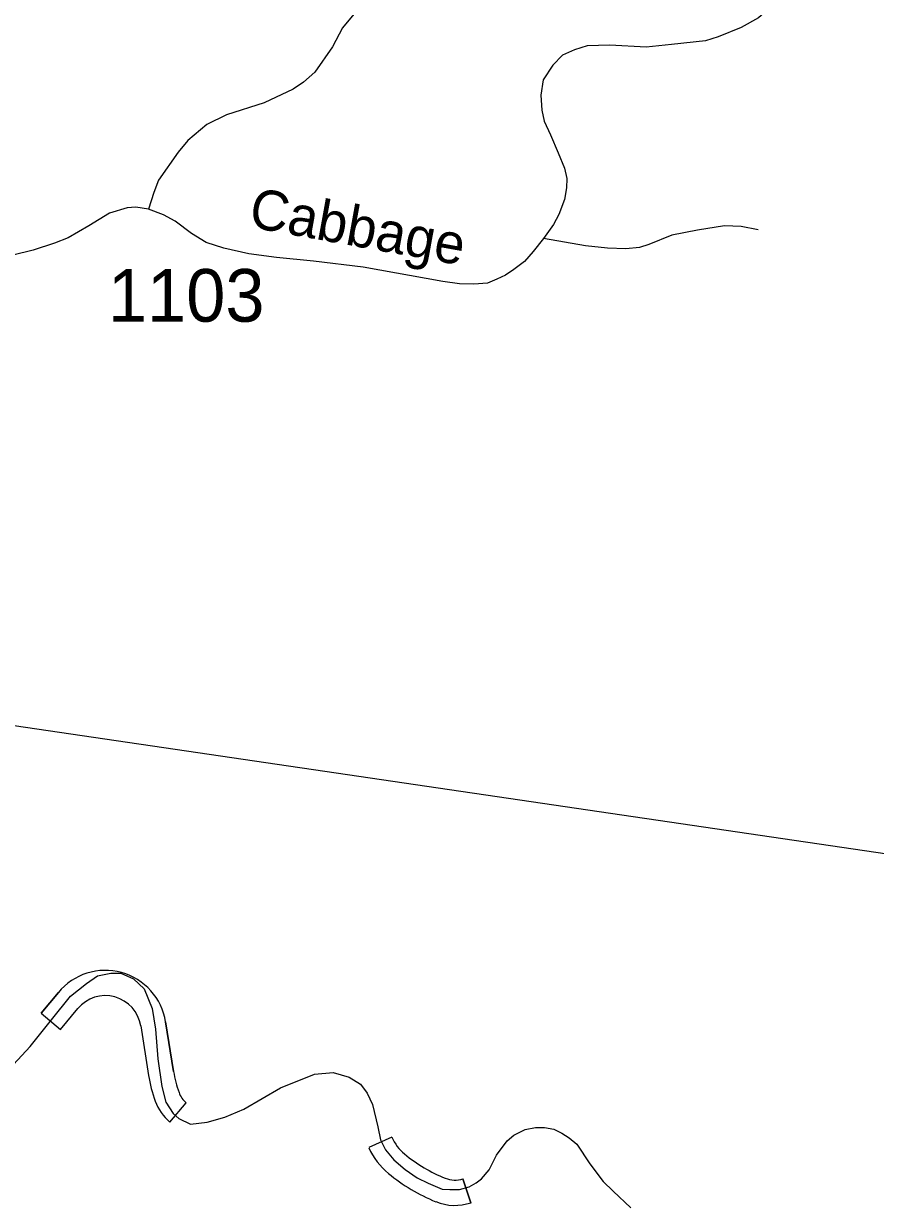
# Model space of a CAD drawing. Extents: x 990631 to 1056237, y 535999 to 585651.
# Drawn here: x 1006290 to 1008312, y 552028 to 554837 of the extents above; entities that cross this region are included whole.
import ezdxf

# ---------------------------------------------------------------- set-up
doc = ezdxf.new("R2010")
doc.units = 0
for name, color, linetype in [('Exist Road Non-System Type 51', 7, 'Continuous'), ('Exist Road Primary US Attributed', 7, 'Continuous'), ('Exist Road Secondary Type 51 Attributed', 7, 'Continuous'), ('Exist Road Secondary Type 51 Label', 7, 'Continuous'), ('Exist Road Secondary Type 51 Number Label', 7, 'Continuous'), ('Old_Level_2', 7, 'Continuous'), ('Scratch_Level_6', 7, 'Continuous')]:
    doc.layers.add(name, color=color, linetype=linetype)

msp = doc.modelspace()

# ---------------------------------------------------------------- linework, layer by layer
at = {"layer": 'Exist Road Non-System Type 51'}
for points in [[(1007150.2, 554859.9), (1007140.4, 554866.3), (1007134.4, 554870.5), (1007122.7, 554872.9), (1007112.7, 554873.3), (1007102.7, 554873.7), (1007092.5, 554871.9), (1007084.4, 554870.3), (1007078.3, 554864.4), (1007047.1, 554827.4), (1007023.6, 554782.3), (1006981.4, 554721.5), (1006954.7, 554698.4), (1006930.2, 554681.3), (1006860.9, 554649.5), (1006771.9, 554620.5), (1006725.2, 554598), (1006679.8, 554559.5), (1006656.9, 554532.2), (1006610.7, 554465.7), (1006599.7, 554436.1), (1006586.3, 554396.6)], [(1008033.8, 554348.1), (1007993.9, 554355.5), (1007953.9, 554357), (1007889.5, 554347), (1007829, 554335.1), (1007774.4, 554312.8), (1007752, 554305.6), (1007720, 554302.7), (1007676, 554304.1), (1007624.1, 554309.8), (1007524.6, 554327.2)]]:
    msp.add_lwpolyline(points, dxfattribs=at)
at = {"layer": 'Exist Road Primary US Attributed'}
for points in [[(1006235.8, 552334.5), (1006306, 552410), (1006356.1, 552473), (1006401.2, 552528.8), (1006439.3, 552559.6), (1006465.7, 552577.6), (1006497.3, 552583.8), (1006521, 552583.8), (1006550.8, 552570.6), (1006576.2, 552546.9), (1006595.4, 552500), (1006603.5, 552450.6), (1006609.2, 552380.4), (1006618.4, 552314.9), (1006627.8, 552277.6), (1006644.9, 552251.1), (1006658.5, 552238.6), (1006686, 552225.6), (1006726.2, 552230.1), (1006767.5, 552242.4), (1006812.7, 552261.4), (1006899.9, 552311.7), (1006980.7, 552344.2)], [(1006980.7, 552344.2), (1007025.3, 552347.7), (1007063.3, 552337.3), (1007089.7, 552320.1), (1007105.8, 552299.4), (1007118.4, 552271.8), (1007131.1, 552219.5), (1007137.7, 552187.9), (1007149.1, 552164.2), (1007169.2, 552141), (1007196.3, 552118), (1007224.5, 552098.4), (1007250.6, 552085.5), (1007283.8, 552071), (1007301.8, 552070.4), (1007325.3, 552070.6), (1007348.2, 552076.4), (1007364.6, 552085.9), (1007376.9, 552095.9), (1007395.5, 552117.3), (1007412.7, 552152.2), (1007437.7, 552186.2), (1007453.5, 552199.3), (1007480.5, 552213.1), (1007505.3, 552217.8), (1007526.5, 552217.7), (1007549.2, 552213.4), (1007567.9, 552203.9), (1007585.1, 552193.2), (1007603.5, 552178.3), (1007634.5, 552131.5), (1007666.2, 552089.3), (1007689.6, 552066.4), (1007731.6, 552026.5)]]:
    msp.add_lwpolyline(points, dxfattribs=at)
at = {"layer": 'Exist Road Secondary Type 51 Attributed'}
for points in [[(1008355.8, 555782.5), (1008274.3, 555503.1), (1008200.1, 555255.3), (1008150.6, 555090.8), (1008123.5, 554997.7), (1008112, 554956), (1008092.6, 554916.7), (1008073.7, 554889.3), (1008059.1, 554871.8), (1008034.5, 554850.5), (1007993.6, 554827.9), (1007939, 554805.6), (1007908.6, 554796.6), (1007828.2, 554787.4), (1007768, 554781.4)], [(1007768, 554781.4), (1007682.1, 554786.2), (1007628, 554784.1), (1007597.6, 554775.1), (1007569.2, 554762), (1007546.3, 554738.7), (1007523.2, 554703.6), (1007518.1, 554667.6), (1007520.7, 554631.6), (1007526, 554605.3), (1007541, 554572.8), (1007559.5, 554530.2), (1007574.2, 554493.7), (1007579.5, 554469.5), (1007578.6, 554447.6), (1007573.9, 554419.6), (1007560.6, 554384.1), (1007547.9, 554360.3), (1007524.6, 554327.2), (1007499.6, 554296.1), (1007478.9, 554272.7), (1007454.1, 554253.4), (1007433.8, 554240.2), (1007413.4, 554230.8), (1007391, 554221.5), (1007359, 554218.7), (1007325, 554219.8), (1007285.1, 554225.2), (1007096.1, 554259.4), (1006978.6, 554273.4), (1006890.7, 554282.4), (1006825.1, 554290.5), (1006765.5, 554304.5), (1006723.8, 554318), (1006688.6, 554339.1), (1006649.6, 554368.5), (1006622.1, 554383.2), (1006586.3, 554396.6), (1006556.6, 554401.6), (1006536.4, 554400.2), (1006494.1, 554387.6), (1006444.9, 554357.2), (1006395.9, 554328.8), (1006363.6, 554315.8), (1006312.9, 554299.6), (1006212.2, 554274.9)]]:
    msp.add_lwpolyline(points, dxfattribs=at)
at = {"layer": 'Old_Level_2'}
for p, q in [((1006331.6, 552488.6), (1006372.7, 552538)), ((1006372.7, 552538), (1006331.6, 552488.6)), ((1006331.6, 552488.6), (1006377.8, 552450.3)), ((1006331.6, 552488.6), (1006377.8, 552450.3)), ((1006377.8, 552450.3), (1006418.8, 552499.7)), ((1006377.8, 552450.3), (1006418.8, 552499.7)), ((1006568.2, 552458.8), (1006586.9, 552341.2)), ((1006568.2, 552458.8), (1006586.9, 552341.2)), ((1006627.4, 552468.2), (1006646.2, 552350.6)), ((1006646.2, 552350.6), (1006627.4, 552468.2)), ((1006637.3, 552230.3), (1006676.3, 552275.9)), ((1006637.3, 552230.3), (1006676.3, 552275.9)), ((1007164.4, 552194.3), (1007109.7, 552169.7)), ((1007164.4, 552194.3), (1007109.7, 552169.7)), ((1007332.9, 552095.9), (1007352.2, 552039)), ((1007352.2, 552039), (1007332.9, 552095.9))]:
    msp.add_line(p, q, dxfattribs=at)
for centre, radius, start, end in [((1006484.2, 552445.4), 145, 9.0581, 140.2869), ((1006484.2, 552445.4), 145, 9.0581, 140.2869), ((1006484.2, 552445.4), 85, 9.0581, 140.2869), ((1006484.2, 552445.4), 85, 9.0581, 140.2869), ((1006912.8, 552393.2), 330, 189.0581, 200.0548), ((1006912.8, 552393.2), 330, 189.0581, 200.0548), ((1006912.8, 552393.2), 270, 189.0581, 200.0548), ((1006912.8, 552393.2), 270, 189.0581, 200.0548), ((1006714.6, 552320.8), 119, 200.0548, 229.4857), ((1006714.6, 552320.8), 119, 200.0548, 229.4857), ((1006714.6, 552320.8), 59, 200.0548, 229.4857), ((1006714.6, 552320.8), 59, 200.0548, 229.4857), ((1007264.7, 552239.5), 170, 204.2582, 230.3975), ((1007264.7, 552239.5), 170, 204.2582, 230.3975), ((1007264.7, 552239.5), 110, 204.2582, 230.3975), ((1007264.7, 552239.5), 110, 204.2582, 230.3975), ((1007430.5, 552439.8), 370, 230.3975, 247.8671), ((1007430.5, 552439.8), 370, 230.3975, 247.8671), ((1007430.5, 552439.8), 430, 230.3975, 247.8671), ((1007430.5, 552439.8), 430, 230.3975, 247.8671), ((1007313.7, 552152.7), 60, 247.8671, 288.7184), ((1007313.7, 552152.7), 60, 247.8671, 288.7184), ((1007313.7, 552152.7), 120, 247.8671, 288.7184), ((1007313.7, 552152.7), 120, 247.8671, 288.7184)]:
    msp.add_arc(centre, radius, start, end, dxfattribs=at)
at = {"layer": 'Scratch_Level_6'}
msp.add_lwpolyline([(1006121.5, 554424.4), (1004422.1, 554787.8), (1003960.4, 551670.9), (1004356.2, 550483), (1008801.6, 550113.4), (1008748.8, 552806), (1005965.5, 553215.2)], close=True, dxfattribs=at)

# ---------------------------------------------------------------- texts
at = {"layer": 'Exist Road Secondary Type 51 Label'}
msp.add_text('Cabbage', height=95, rotation=349.7342, dxfattribs=at).set_placement((1006821.6, 554355.1))
msp.add_text('Cabbage', height=95, rotation=349.7342, dxfattribs=at).set_placement((1006821.6, 554355.1))
at = {"layer": 'Exist Road Secondary Type 51 Number Label'}
msp.add_text('1103', height=125, dxfattribs=at).set_placement((1006490.2, 554129.7))

doc.saveas('drawing.dxf')
